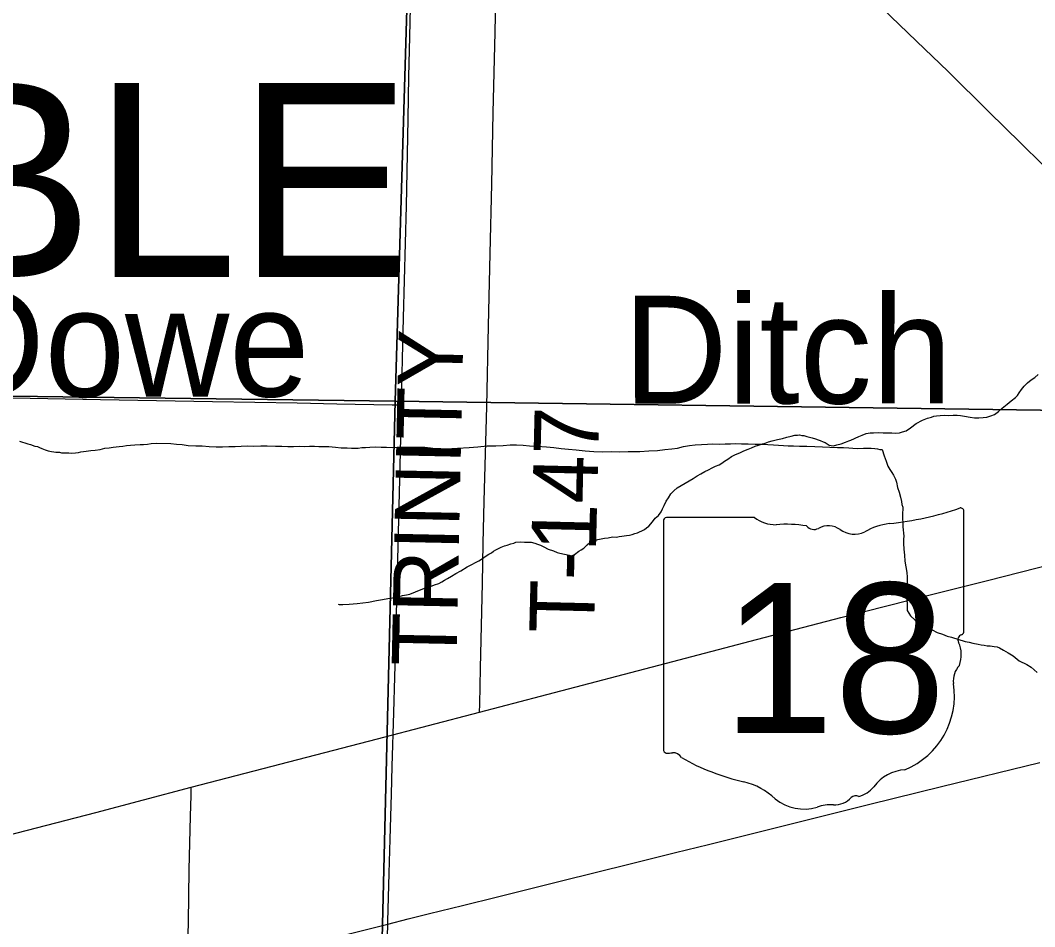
# Model space of a CAD drawing. Extents: x 2.4 to 73.1, y 4.5 to 25.6.
# Drawn here: x 46.9617 to 47.4069, y 23.3621 to 23.7602 of the extents above; entities that cross this region are included whole.
import ezdxf

# ---------------------------------------------------------------- set-up
doc = ezdxf.new("R2010")
doc.units = 0
for name, color, linetype in [('GM_X_Minor_River', 7, 'Continuous'), ('GM_X_Minor_River_Text', 7, 'Continuous'), ('GM_X_Section', 7, 'Continuous'), ('GM_X_State_Location', 7, 'Continuous'), ('GM_X_State_Route', 7, 'Continuous'), ('GM_X_State_Shield', 7, 'Continuous'), ('GM_X_Township_Road', 7, 'Continuous'), ('GM_X_Township_Road_Text', 7, 'Continuous'), ('GM_X_Township_Text', 7, 'Continuous')]:
    doc.layers.add(name, color=color, linetype=linetype)

msp = doc.modelspace()

# ---------------------------------------------------------------- linework, layer by layer
at = {"layer": 'GM_X_Minor_River'}
for points in [[(47.26376493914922, 23.562789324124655), (47.26530849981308, 23.563698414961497), (47.26684543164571, 23.564419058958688), (47.26837857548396, 23.564949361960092), (47.269536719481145, 23.565679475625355), (47.270699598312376, 23.566598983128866), (47.272241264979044, 23.56750902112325), (47.273789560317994, 23.568608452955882), (47.27552156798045, 23.569513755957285), (47.27743918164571, 23.570223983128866), (47.27917118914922, 23.571129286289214), (47.28108880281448, 23.57184046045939), (47.282620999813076, 23.572370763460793), (47.28415887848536, 23.57309046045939), (47.28569202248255, 23.573621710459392), (47.28741456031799, 23.57414727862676), (47.28856418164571, 23.574497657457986), (47.29009637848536, 23.57502796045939), (47.29162952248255, 23.57555921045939), (47.293921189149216, 23.576070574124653), (47.296213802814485, 23.576581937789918), (47.298125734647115, 23.577101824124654), (47.300038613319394, 23.577622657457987), (47.30156702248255, 23.5779635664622), (47.302705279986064, 23.577935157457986), (47.303659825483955, 23.578100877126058), (47.30460395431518, 23.577886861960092), (47.30555281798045, 23.57786224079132), (47.30687194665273, 23.577449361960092), (47.30913520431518, 23.5768224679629), (47.31064372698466, 23.576403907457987), (47.311773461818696, 23.575995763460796), (47.31271190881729, 23.575593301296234), (47.31402724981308, 23.57498913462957), (47.31497137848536, 23.5747760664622), (47.316651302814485, 23.573594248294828), (47.31759448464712, 23.573380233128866), (47.31854429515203, 23.57335655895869), (47.32007270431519, 23.5736974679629), (47.32198463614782, 23.574218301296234), (47.32390224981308, 23.57492852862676), (47.32524599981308, 23.575464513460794), (47.326204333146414, 23.575818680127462), (47.3296636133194, 23.577439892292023), (47.33119581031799, 23.57797114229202), (47.33292402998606, 23.578685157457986), (47.334641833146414, 23.57902227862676), (47.33616077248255, 23.57898345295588), (47.338253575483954, 23.579120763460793), (47.34034069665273, 23.579066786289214), (47.34242876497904, 23.579013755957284), (47.34413709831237, 23.578970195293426), (47.34584543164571, 23.578927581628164), (47.347558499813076, 23.579073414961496), (47.34889751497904, 23.57941905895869), (47.35042971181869, 23.57995030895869), (47.35236152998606, 23.5812287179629), (47.35487762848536, 23.583063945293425), (47.35757270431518, 23.584513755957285), (47.359874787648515, 23.585403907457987), (47.361597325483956, 23.585930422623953), (47.36255565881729, 23.586286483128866), (47.36370054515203, 23.586445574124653), (47.3654136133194, 23.586592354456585), (47.36712668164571, 23.586739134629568), (47.36902440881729, 23.58669083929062), (47.37111721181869, 23.586828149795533), (47.372825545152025, 23.58678458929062), (47.374338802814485, 23.586555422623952), (47.37604240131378, 23.5863224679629), (47.378499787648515, 23.585880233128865), (47.38039372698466, 23.58564349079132), (47.382292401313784, 23.58559424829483), (47.384194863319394, 23.585736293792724), (47.38590793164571, 23.58588212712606), (47.387630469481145, 23.58640864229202), (47.389168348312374, 23.58712833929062), (47.390910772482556, 23.588413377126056), (47.39265698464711, 23.589886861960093), (47.39478766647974, 23.5915412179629), (47.39653577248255, 23.593015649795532), (47.39847137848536, 23.594485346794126), (47.39925546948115, 23.595414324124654), (47.40004334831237, 23.596532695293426), (47.40103009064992, 23.598027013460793), (47.40220717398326, 23.59951564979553), (47.40376493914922, 23.60099386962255), (47.40531607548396, 23.602283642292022), (47.40686437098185, 23.603383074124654), (47.40841645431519, 23.604672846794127)], [(46.96126296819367, 23.575283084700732), (46.9625820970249, 23.57486925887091), (46.963716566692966, 23.57465050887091), (46.96503569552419, 23.574237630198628), (46.96616543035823, 23.573829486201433), (46.96804800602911, 23.573211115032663), (46.96918247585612, 23.57299236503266), (46.970121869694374, 23.572588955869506), (46.971062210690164, 23.572185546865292), (46.9725659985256, 23.57157664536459), (46.97388512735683, 23.571163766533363), (46.9753936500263, 23.5707461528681), (46.97634346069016, 23.570721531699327), (46.97728664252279, 23.570507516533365), (46.978805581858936, 23.57046869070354), (46.97974971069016, 23.570254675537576), (46.98069857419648, 23.5702310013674), (46.98183777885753, 23.57020164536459), (46.982976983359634, 23.570172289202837), (46.98430558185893, 23.570139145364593), (46.98582830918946, 23.57028971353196), (46.98716258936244, 23.57044596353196), (46.98830652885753, 23.5706060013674), (46.98944952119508, 23.570766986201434), (46.990593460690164, 23.57092797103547), (46.9926909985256, 23.571253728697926), (46.99459440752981, 23.571395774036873), (46.9966919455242, 23.57172153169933), (46.998793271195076, 23.572237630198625), (47.00069668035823, 23.572378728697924), (47.00241448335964, 23.5727149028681), (47.00374781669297, 23.5728711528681), (47.0050811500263, 23.573026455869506), (47.00660482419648, 23.57317797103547), (47.008322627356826, 23.573513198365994), (47.010035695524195, 23.57365903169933), (47.01193910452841, 23.573801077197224), (47.014221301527, 23.573932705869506), (47.015740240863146, 23.573893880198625), (47.017453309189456, 23.574040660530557), (47.01917111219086, 23.574375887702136), (47.021263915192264, 23.5745122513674), (47.027716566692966, 23.574347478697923), (47.03017963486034, 23.574095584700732), (47.032642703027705, 23.57384274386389), (47.03529043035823, 23.57339577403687), (47.0387070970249, 23.573307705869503), (47.04155463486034, 23.573235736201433), (47.044586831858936, 23.57296869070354), (47.04762376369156, 23.572891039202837), (47.05047035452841, 23.57281812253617), (47.05313323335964, 23.572940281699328), (47.05598455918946, 23.573057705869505), (47.058647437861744, 23.57317986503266), (47.06130936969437, 23.573301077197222), (47.064156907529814, 23.573229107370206), (47.067197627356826, 23.573340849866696), (47.07004516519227, 23.573268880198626), (47.07365217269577, 23.573177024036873), (47.07649971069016, 23.573104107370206), (47.07915596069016, 23.57303687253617), (47.081624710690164, 23.572973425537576), (47.084096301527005, 23.573100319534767), (47.08637376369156, 23.573042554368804), (47.08865596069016, 23.573173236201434), (47.090744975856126, 23.5731211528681), (47.09264270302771, 23.573071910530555), (47.094730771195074, 23.57301982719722), (47.09700823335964, 23.572961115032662), (47.100040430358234, 23.572694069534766), (47.1025034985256, 23.572441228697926), (47.1051606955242, 23.572373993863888), (47.10705842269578, 23.5723247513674), (47.108577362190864, 23.57228687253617), (47.10990596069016, 23.57225278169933), (47.11162471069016, 23.57258800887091), (47.113142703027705, 23.572550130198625), (47.11504611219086, 23.572691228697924), (47.11751770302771, 23.57281812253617), (47.11998550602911, 23.572754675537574), (47.12245330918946, 23.572692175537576), (47.12511050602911, 23.57262494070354), (47.12701296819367, 23.572765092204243), (47.129101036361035, 23.57271300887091), (47.13118910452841, 23.572659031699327), (47.13385103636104, 23.57278119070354), (47.13650918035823, 23.572713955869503), (47.13916637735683, 23.57264577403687), (47.141629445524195, 23.572393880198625), (47.143902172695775, 23.572145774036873), (47.14617963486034, 23.572088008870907), (47.14845804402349, 23.572029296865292), (47.15872603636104, 23.5725274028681), (47.16253190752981, 23.57281054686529), (47.166532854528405, 23.5732774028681), (47.17033399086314, 23.573370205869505), (47.17356505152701, 23.573478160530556)], [(47.17356505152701, 23.573478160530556), (47.176611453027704, 23.57378024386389), (47.17945899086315, 23.573707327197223), (47.182305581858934, 23.573635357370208), (47.185148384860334, 23.573373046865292), (47.188369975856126, 23.573100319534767), (47.19254232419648, 23.572804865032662), (47.195763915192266, 23.572532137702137), (47.198980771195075, 23.572071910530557), (47.20220330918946, 23.57179918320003), (47.205615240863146, 23.571522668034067), (47.209590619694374, 23.571041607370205), (47.213383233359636, 23.570754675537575), (47.21717868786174, 23.57065808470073), (47.220979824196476, 23.570750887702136), (47.22458588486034, 23.57065903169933), (47.228387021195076, 23.570751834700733), (47.23351675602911, 23.57081149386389), (47.23751296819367, 23.5710899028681), (47.241314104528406, 23.571182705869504), (47.244554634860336, 23.571669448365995), (47.24760198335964, 23.57197153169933), (47.25007830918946, 23.572288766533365), (47.25275539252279, 23.572980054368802), (47.25542679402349, 23.573481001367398), (47.25790311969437, 23.573798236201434), (47.260565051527, 23.573919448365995), (47.263227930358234, 23.574041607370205), (47.265510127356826, 23.574173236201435), (47.26854800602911, 23.57409653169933), (47.271019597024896, 23.574222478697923), (47.27329705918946, 23.57416471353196), (47.275770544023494, 23.574291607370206), (47.2782374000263, 23.574229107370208), (47.28108493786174, 23.57415619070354), (47.28412092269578, 23.574079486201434), (47.287158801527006, 23.57400183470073), (47.2898159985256, 23.5739336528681), (47.29227811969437, 23.573681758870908), (47.29436618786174, 23.57362778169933), (47.296639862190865, 23.57338062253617), (47.298726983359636, 23.57332664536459), (47.30100444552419, 23.573268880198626), (47.303662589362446, 23.57320164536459), (47.30688891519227, 23.573119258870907), (47.310305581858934, 23.573033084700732), (47.32036050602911, 23.572587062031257), (47.3230186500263, 23.572518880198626), (47.32529611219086, 23.572461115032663), (47.32699971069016, 23.572228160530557), (47.329277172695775, 23.57217039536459), (47.33174971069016, 23.572296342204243), (47.33402717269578, 23.572238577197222), (47.33516543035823, 23.572210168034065), (47.336684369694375, 23.572171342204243), (47.33781883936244, 23.57195259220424), (47.33895236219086, 23.571733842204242), (47.339901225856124, 23.57170922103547), (47.34077906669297, 23.5688399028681), (47.34167111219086, 23.566538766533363), (47.342377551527, 23.564432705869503), (47.34328758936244, 23.562890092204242), (47.34420425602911, 23.561537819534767), (47.34493436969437, 23.560380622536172), (47.345839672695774, 23.558648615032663), (47.346186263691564, 23.557310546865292), (47.346697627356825, 23.555018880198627), (47.347405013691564, 23.552912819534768), (47.34792205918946, 23.55081149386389), (47.34844289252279, 23.548900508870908), (47.348599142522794, 23.547566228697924), (47.34895046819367, 23.5464185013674), (47.34892205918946, 23.54528024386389), (47.34888796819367, 23.543952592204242), (47.34885482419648, 23.54262494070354), (47.3488169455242, 23.5411060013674), (47.34896846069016, 23.53958422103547), (47.34892016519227, 23.53768649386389), (47.349388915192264, 23.533687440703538), (47.34935577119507, 23.532358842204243), (47.34930747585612, 23.53046111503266), (47.34943531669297, 23.52799047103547), (47.34974781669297, 23.5253247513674), (47.34987092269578, 23.522663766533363), (47.3503784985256, 23.52018175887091), (47.350695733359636, 23.517706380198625), (47.350833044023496, 23.515614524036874), (47.35095046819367, 23.512763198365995), (47.350888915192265, 23.51029728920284), (47.35082262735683, 23.507641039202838), (47.350774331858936, 23.505743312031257), (47.35091543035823, 23.50384179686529), (47.35088228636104, 23.502513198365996), (47.35084440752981, 23.500995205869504), (47.35230463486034, 23.498679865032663), (47.354345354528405, 23.496728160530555), (47.35565027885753, 23.4957461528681), (47.35677433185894, 23.49514861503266), (47.359768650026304, 23.493363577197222), (47.36183777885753, 23.492551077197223), (47.364086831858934, 23.491355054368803)], [(47.10120812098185, 23.503705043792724), (47.101587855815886, 23.503695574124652), (47.10329618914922, 23.503652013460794), (47.10595812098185, 23.503774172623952), (47.10957365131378, 23.504062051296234), (47.11452819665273, 23.504695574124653), (47.11796380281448, 23.50536792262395), (47.12063615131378, 23.505868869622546), (47.12292308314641, 23.506190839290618), (47.12502062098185, 23.506517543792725), (47.12654902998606, 23.506857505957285), (47.12788709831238, 23.507203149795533), (47.12941550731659, 23.50754405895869), (47.13113331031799, 23.507880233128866), (47.13266077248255, 23.508221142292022), (47.13764940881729, 23.510183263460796), (47.139566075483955, 23.510892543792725), (47.141673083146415, 23.511598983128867), (47.14340130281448, 23.51231489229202), (47.14531323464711, 23.512834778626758), (47.14666171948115, 23.51356110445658), (47.14781891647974, 23.51429027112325), (47.149166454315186, 23.515015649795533), (47.150904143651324, 23.51611034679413), (47.15283122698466, 23.51720030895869), (47.15495243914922, 23.51847493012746), (47.15784259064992, 23.520110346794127), (47.159769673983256, 23.52120030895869), (47.16150168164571, 23.522104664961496), (47.16285016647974, 23.52283099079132), (47.16400736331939, 23.523561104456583), (47.165166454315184, 23.52429027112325), (47.166134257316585, 23.525025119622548), (47.16729240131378, 23.525755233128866), (47.16844581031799, 23.526295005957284), (47.16941361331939, 23.527029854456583), (47.170376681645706, 23.52757530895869), (47.17268823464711, 23.528845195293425), (47.17422137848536, 23.52937549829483), (47.17537005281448, 23.529725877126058), (47.176902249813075, 23.530257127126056), (47.17824126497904, 23.53060277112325), (47.17919959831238, 23.530957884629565), (47.18110206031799, 23.531098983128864), (47.183000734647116, 23.531051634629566), (47.183949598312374, 23.531026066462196), (47.18489846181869, 23.53100239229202), (47.18584827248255, 23.5309787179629), (47.18754618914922, 23.53055542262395), (47.188675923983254, 23.53014727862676), (47.18999505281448, 23.529734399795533), (47.191494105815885, 23.528937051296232), (47.19336815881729, 23.52793989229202), (47.19562762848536, 23.527123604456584), (47.19732081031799, 23.526510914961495), (47.19845054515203, 23.52610277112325), (47.20260679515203, 23.525238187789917), (47.20355092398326, 23.52502417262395), (47.204894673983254, 23.52555921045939), (47.206830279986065, 23.527028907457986), (47.20779429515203, 23.52757436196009), (47.208951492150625, 23.528303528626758), (47.21050831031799, 23.529782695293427), (47.21167592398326, 23.530891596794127), (47.21359353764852, 23.53160277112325), (47.21512668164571, 23.532133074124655), (47.21665509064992, 23.532473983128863), (47.217993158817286, 23.532819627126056), (47.219706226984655, 23.53296546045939), (47.22161342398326, 23.53329689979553), (47.22332175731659, 23.533253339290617), (47.22446569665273, 23.533414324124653), (47.22560868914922, 23.53357530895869), (47.226753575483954, 23.533736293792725), (47.22770622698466, 23.533902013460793), (47.22904050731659, 23.5340573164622), (47.230188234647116, 23.53440864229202), (47.23133785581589, 23.53475902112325), (47.23248558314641, 23.53510939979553), (47.2334448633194, 23.535464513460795), (47.23440793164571, 23.5360099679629), (47.23556134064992, 23.53654974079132), (47.236529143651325, 23.537284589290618), (47.23749789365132, 23.538019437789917), (47.23906418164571, 23.539877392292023), (47.24024694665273, 23.541556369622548), (47.24179334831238, 23.542655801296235), (47.24297611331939, 23.544333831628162), (47.24357838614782, 23.54564727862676), (47.24418634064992, 23.5471510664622), (47.24518349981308, 23.549023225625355), (47.246171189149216, 23.55051659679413), (47.247162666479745, 23.55220030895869), (47.248525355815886, 23.553494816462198), (47.24988709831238, 23.55478837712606), (47.255284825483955, 23.557878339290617), (47.257021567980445, 23.558973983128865), (47.258758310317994, 23.56006868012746), (47.26030092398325, 23.5609787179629), (47.26203766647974, 23.562073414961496), (47.26376493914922, 23.562789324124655)], [(47.364086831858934, 23.491355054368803), (47.366345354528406, 23.49053781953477), (47.36841353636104, 23.489725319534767), (47.370302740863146, 23.489298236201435), (47.3763330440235, 23.487435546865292), (47.37803190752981, 23.4870122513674), (47.37973077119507, 23.486590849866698), (47.38199876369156, 23.4861524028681), (47.383322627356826, 23.485928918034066), (47.38464649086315, 23.48570543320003), (47.38597035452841, 23.485481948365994), (47.3872999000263, 23.485448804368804), (47.3890034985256, 23.4852149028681), (47.39032641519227, 23.484991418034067), (47.391455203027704, 23.484583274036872), (47.393139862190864, 23.4835899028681), (47.395199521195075, 23.482399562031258), (47.397443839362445, 23.481013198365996), (47.40004895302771, 23.478858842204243), (47.403426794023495, 23.477253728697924), (47.40529611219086, 23.476067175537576), (47.406596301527, 23.47489482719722), (47.407896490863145, 23.473722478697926)]]:
    msp.add_lwpolyline(points, dxfattribs=at)
at = {"layer": 'GM_X_Section'}
for points in [[(47.14110893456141, 24.09456714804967), (47.12615197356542, 23.59289148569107), (46.621287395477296, 23.599579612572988), (46.63406690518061, 24.106047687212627)], [(47.64314527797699, 24.07978057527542), (47.629680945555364, 23.585846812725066), (47.12615197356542, 23.59289148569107), (47.14110893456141, 24.09456714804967)], [(46.621287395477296, 23.599579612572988), (47.12615197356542, 23.59289148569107), (47.11403334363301, 23.090776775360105), (46.61033427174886, 23.098574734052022)], [(47.12615197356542, 23.59289148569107), (47.629680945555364, 23.585846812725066), (47.61706067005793, 23.078250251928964), (47.11403334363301, 23.090776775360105)]]:
    msp.add_lwpolyline(points, close=True, dxfattribs=at)
at = {"layer": 'GM_X_State_Route'}
for points in [[(47.30218957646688, 23.801594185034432), (47.31377256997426, 23.790716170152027), (47.32858911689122, 23.77651785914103), (47.3399943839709, 23.765510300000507), (47.35500357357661, 23.751066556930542), (47.368841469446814, 23.737648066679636), (47.38677731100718, 23.719976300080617), (47.40073639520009, 23.706244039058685), (47.41027130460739, 23.69687687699), (47.42670964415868, 23.680789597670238), (47.44326605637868, 23.66438233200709), (47.4568523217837, 23.65115025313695), (47.47822121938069, 23.630318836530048), (47.48327545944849, 23.62535285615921)], [(46.9557709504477, 23.40212254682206), (46.994886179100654, 23.412269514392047), (47.036713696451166, 23.423342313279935), (47.060384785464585, 23.429608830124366), (47.1184580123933, 23.444655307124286), (47.16323393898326, 23.4563619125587), (47.19003052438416, 23.46336787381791), (47.248069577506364, 23.478523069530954), (47.28203986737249, 23.48746149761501), (47.32172055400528, 23.49789738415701), (47.362106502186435, 23.508094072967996), (47.38621564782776, 23.514171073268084), (47.48591134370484, 23.539588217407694), (47.541952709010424, 23.553798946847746), (47.587449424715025, 23.565316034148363), (47.65671041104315, 23.58303751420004), (47.672530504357, 23.587032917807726)], [(47.122974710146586, 23.36328821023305), (47.131863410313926, 23.36553444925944), (47.14121500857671, 23.367880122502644), (47.155692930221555, 23.37146542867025), (47.17107805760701, 23.3753023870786), (47.199142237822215, 23.38220892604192), (47.229309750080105, 23.38971817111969), (47.249218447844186, 23.394648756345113), (47.26370877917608, 23.398187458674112), (47.29174498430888, 23.405224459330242), (47.334563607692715, 23.415936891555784), (47.36594278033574, 23.42368847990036), (47.40911867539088, 23.434236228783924)], [(46.93635554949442, 23.315843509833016), (46.992396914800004, 23.33005423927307), (47.037893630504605, 23.34157132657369), (47.10715461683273, 23.359292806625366), (47.122974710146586, 23.36328821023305)]]:
    msp.add_lwpolyline(points, dxfattribs=at)
at = {"layer": 'GM_X_State_Shield'}
for p, q in [((47.375785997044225, 23.491995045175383), (47.375785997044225, 23.54433774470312)), ((47.243952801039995, 23.540136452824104), (47.243952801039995, 23.440076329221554)), ((47.28385864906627, 23.54185808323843), (47.24525044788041, 23.54185808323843)), ((47.37577314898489, 23.492007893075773), (47.375785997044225, 23.491995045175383))]:
    msp.add_line(p, q, dxfattribs=at)
for centre, radius, start, end in [((47.3288250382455, 23.678274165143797), 0.1398078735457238, 275.8444694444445, 288.9064527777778), ((47.37432374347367, 23.544554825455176), 0.0014676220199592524, 351.8620861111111, 97.738), ((47.245462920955, 23.540349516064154), 0.001527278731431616, 98.1301027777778, 188.13010277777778), ((47.2930531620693, 23.55347403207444), 0.014813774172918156, 231.61950555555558, 271.11188333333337), ((47.29796482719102, 23.485683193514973), 0.053181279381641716, 80.48669166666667, 94.98826944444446), ((47.310038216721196, 23.540868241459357), 0.00427366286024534, 219.79206111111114, 297.1023694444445), ((47.31631203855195, 23.529303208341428), 0.008885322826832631, 54.466683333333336, 119.14113055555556), ((47.34665791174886, 23.511296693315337), 0.028127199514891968, 97.34618055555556, 120.7688527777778), ((47.32778045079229, 23.54516561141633), 0.010688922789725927, 233.85620555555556, 294.82819166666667), ((47.37544694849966, 23.48815243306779), 0.002271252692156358, 107.94398333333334, 210.33696666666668), ((47.3742202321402, 23.491792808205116), 0.001570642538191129, 289.6038111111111, 7.734130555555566), ((47.36099742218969, 23.481535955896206), 0.013634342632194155, 340.0329638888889, 23.649566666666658), ((47.381044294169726, 23.470090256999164), 0.009919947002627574, 136.80649722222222, 186.92959444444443), ((47.336656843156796, 23.463431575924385), 0.03496914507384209, 292.3088861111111, 8.985838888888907), ((47.24547667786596, 23.439857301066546), 0.0015408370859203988, 171.9583861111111, 258.30661388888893), ((47.245710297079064, 23.45009426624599), 0.011758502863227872, 267.33899444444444, 280.6038555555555), ((47.24811604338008, 23.43430361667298), 0.00423985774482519, 29.748380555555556, 93.27174722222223), ((47.30164606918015, 23.524203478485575), 0.10096071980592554, 240.41292222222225, 257.1985), ((47.35140145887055, 23.411984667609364), 0.01915169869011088, 94.40312222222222, 142.57675), ((47.27154610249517, 23.395123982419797), 0.031588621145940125, 47.184155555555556, 75.83597222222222), ((47.32713627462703, 23.430378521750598), 0.011297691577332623, 282.8731916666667, 323.27711111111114), ((47.30571104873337, 23.433807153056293), 0.02004484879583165, 230.70037222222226, 286.29183611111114), ((47.31875733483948, 23.426313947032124), 0.010679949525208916, 268.7770194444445, 315.54927222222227), ((47.32841842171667, 23.41662316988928), 0.0030069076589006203, 65.75173055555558, 132.64842222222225), ((47.31729304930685, 23.399212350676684), 0.016470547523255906, 85.69512222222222, 111.20994722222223)]:
    msp.add_arc(centre, radius, start, end, dxfattribs=at)
at = {"layer": 'GM_X_Township_Road'}
for points in [[(47.16323393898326, 23.4563619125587), (47.163305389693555, 23.459832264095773), (47.16362229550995, 23.475680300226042), (47.16446734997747, 23.512968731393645), (47.16474386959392, 23.53037330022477), (47.165253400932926, 23.549014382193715), (47.166384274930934, 23.59064929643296), (47.16716411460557, 23.62607669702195), (47.1678258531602, 23.657772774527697), (47.168633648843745, 23.68822300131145), (47.1692705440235, 23.719608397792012), (47.17007833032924, 23.75503580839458), (47.170736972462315, 23.79077391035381), (47.171258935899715, 23.81967692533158), (47.171376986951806, 23.824579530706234)], [(47.12897403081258, 23.59129679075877), (47.12940278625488, 23.611516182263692), (47.12984704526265, 23.62954522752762), (47.13117056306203, 23.678645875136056), (47.13160242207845, 23.70134142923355), (47.13190689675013, 23.716878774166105), (47.13225797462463, 23.735526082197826), (47.13259662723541, 23.75293377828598), (47.13291351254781, 23.76598564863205)], [(46.62182119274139, 23.60083482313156), (46.62234004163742, 23.600822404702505), (46.63259265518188, 23.600539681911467), (46.652172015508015, 23.600132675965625), (46.67174517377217, 23.599483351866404), (46.689774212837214, 23.599315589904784), (46.70873221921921, 23.598998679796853), (46.72737952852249, 23.59871285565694), (46.748515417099, 23.598262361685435), (46.81036348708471, 23.597150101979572), (46.8386482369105, 23.596640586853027), (46.87718561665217, 23.59581727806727), (46.91168717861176, 23.59530153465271), (46.9968459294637, 23.593717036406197), (47.04595278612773, 23.59280362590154), (47.08325052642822, 23.59218536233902), (47.10065198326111, 23.591818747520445), (47.12489474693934, 23.591371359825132), (47.12897403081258, 23.59129679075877)], [(47.122974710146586, 23.36328821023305), (47.12300576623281, 23.364465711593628), (47.12353393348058, 23.385598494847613), (47.12396889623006, 23.40051137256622), (47.124568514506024, 23.4204014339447), (47.12493512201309, 23.432518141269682), (47.12560930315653, 23.456136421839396), (47.12601320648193, 23.471673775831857), (47.12648233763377, 23.486897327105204), (47.12708196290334, 23.511450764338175), (47.12765050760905, 23.535072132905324), (47.12832779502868, 23.56459033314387), (47.12866955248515, 23.577023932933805), (47.12897403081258, 23.59129679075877)], [(47.03458861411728, 23.32484896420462), (47.03497385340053, 23.34207644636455), (47.03542124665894, 23.36413819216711), (47.03584998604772, 23.387128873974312), (47.03642786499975, 23.410740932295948), (47.03663292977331, 23.419747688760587), (47.036713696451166, 23.423342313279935)], [(47.11564254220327, 23.0898170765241), (47.11599051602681, 23.112751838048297), (47.116161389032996, 23.120208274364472), (47.11767442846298, 23.173037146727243), (47.1180192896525, 23.1857752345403), (47.11872141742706, 23.212503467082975), (47.11930861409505, 23.233322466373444), (47.119706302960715, 23.24730949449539), (47.12043950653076, 23.272167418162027), (47.12222285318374, 23.335876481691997), (47.122974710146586, 23.36328821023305)]]:
    msp.add_lwpolyline(points, dxfattribs=at)

# ---------------------------------------------------------------- texts
at = {"layer": 'GM_X_Minor_River_Text'}
for s, height, rotation, p in [('Dowe', 0.04737382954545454, 0.038366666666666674, (46.92664743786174, 23.594828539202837)), ('Ditch', 0.047373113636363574, 0.03997222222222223, (47.22632546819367, 23.591823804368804))]:
    msp.add_text(s, height=height, rotation=rotation, dxfattribs=at).set_placement(p)
at = {"layer": 'GM_X_State_Location'}
for s, p in [('s', (47.30838473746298, 23.483454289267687)), ('r', (47.308379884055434, 23.483454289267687))]:
    msp.add_text(s, height=9.46969696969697e-05, dxfattribs=at).set_placement(p)
msp.add_text('18', height=9.46969696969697e-05, rotation=1e-05, dxfattribs=at).set_placement((47.28453802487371, 23.47656398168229))
at = {"layer": 'GM_X_State_Shield'}
msp.add_text('18', height=0.06591810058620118, dxfattribs=at).set_placement((47.26981425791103, 23.44713227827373))
at = {"layer": 'GM_X_Township_Road_Text'}
for s, rotation, p in [('TRINITY', 88.799194, (47.15305009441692, 23.476409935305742)), ('T-147', 88.608543, (47.213424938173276, 23.49079017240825))]:
    msp.add_text(s, height=0.02840909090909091, rotation=rotation, dxfattribs=at).set_placement(p)
at = {"layer": 'GM_X_Township_Text'}
msp.add_text('NOBLE', height=0.08522727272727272, rotation=1e-05, dxfattribs=at).set_placement((46.7467573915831, 23.64744983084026))

doc.saveas('drawing.dxf')
